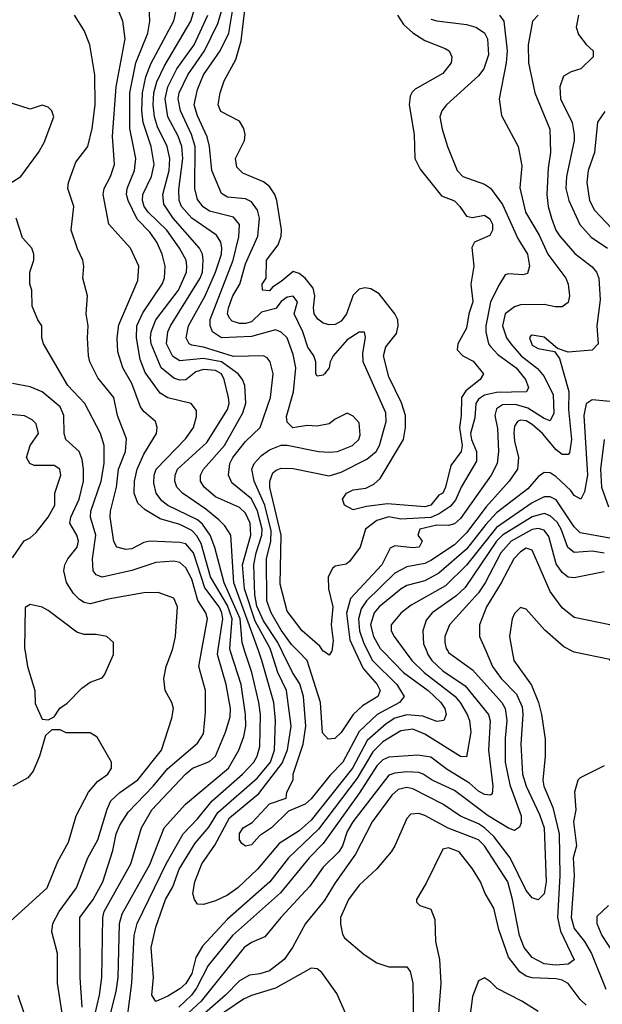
# Model space of a CAD drawing. Header units: inches. Extents: x 1793389 to 1900389, y 320802 to 470796.
# Tile 676 of 752: x 1871474 to 1873424, y 438820 to 442115. Entities that reach past the tile are written whole.
import ezdxf

# ---------------------------------------------------------------- set-up
doc = ezdxf.new("R2010")
doc.units = ezdxf.units.IN
doc.header["$MEASUREMENT"] = 0
doc.layers.add('B8473', color=7, linetype='Continuous')
doc.layers.add('B8474', color=7, linetype='Continuous')

msp = doc.modelspace()

# ---------------------------------------------------------------- linework, layer by layer
at = {"layer": 'B8473', "color": 2}
for points, elevation in [([(1871492.7, 440000), (1871501, 439950), (1871524.7, 439870), (1871526.4, 439826.4), (1871550, 439774), (1871570, 439772), (1871590, 439782), (1871609.2, 439810.8), (1871632.9, 439827.1), (1871682, 439878), (1871710, 439898), (1871750, 439912), (1871758, 439922), (1871788, 439990), (1871788, 440000)], 342), ([(1871616.2, 438790), (1871600.9, 438890), (1871600.9, 438990), (1871582, 439062), (1871585.2, 439090), (1871606.6, 439130), (1871664.5, 439210), (1871702.9, 439310), (1871735.8, 439370), (1871767, 439473), (1871779.7, 439500.3), (1871810, 439528.2), (1871870, 439570.4), (1871949.3, 439670), (1871983.2, 439776.8), (1871989.1, 439809.1), (1871984, 439830), (1871961.2, 439870), (1871957.2, 439910), (1871964.5, 439950), (1871983.3, 440000)], 338), ([(1871683.5, 438810), (1871676.9, 438910), (1871675.6, 439110), (1871720.5, 439170), (1871752.8, 439230), (1871785.9, 439334.1), (1871797.4, 439390), (1871810, 439419.1), (1871837.8, 439462.2), (1871921.3, 439550), (1871970, 439608.5), (1872070, 439694), (1872090, 439724.7), (1872096.6, 439796.6), (1872096.2, 439870), (1872074.5, 439950), (1872083.3, 440000)], 334), ([(1871717.7, 438750), (1871741.1, 438850), (1871749.6, 438909.6), (1871753, 439110), (1871757.4, 439130), (1871846, 439290), (1871881.6, 439410), (1871916.9, 439470), (1872029.6, 439590), (1872053.2, 439610), (1872110, 439632.4), (1872129.8, 439650.2), (1872163.5, 439730), (1872178.8, 439781.2), (1872179.7, 439810), (1872165.1, 439890), (1872136.1, 439990), (1872137.6, 440000)], 330), ([(1871764.4, 438730), (1871797.6, 438862.4), (1871803.9, 438910), (1871808.5, 439090), (1871817.4, 439122.6), (1871910, 439287.7), (1871957.6, 439410), (1872029.4, 439490), (1872173, 439610), (1872207.8, 439670), (1872224.4, 439715.6), (1872231, 439750), (1872229.8, 439790), (1872216.1, 439890), (1872180.4, 440000)], 326), ([(1871833.6, 438770), (1871849.8, 438890), (1871857.7, 439050), (1871868, 439090), (1871964.4, 439290), (1872021.3, 439390), (1872070, 439440.4), (1872118.9, 439501.1), (1872219.7, 439590), (1872258, 439630), (1872269.7, 439650), (1872278, 439682), (1872280.4, 439790), (1872275.1, 439830), (1872250.9, 439930), (1872228.3, 440000)], 322), ([(1872764.7, 440000), (1872786.7, 439970), (1872828.5, 439930), (1872931, 439851), (1872948.8, 439830), (1872972, 439790), (1872980.3, 439770), (1872983.8, 439730), (1872970, 439648), (1872950, 439649.3), (1872830, 439724.2), (1872790, 439740.5), (1872750, 439734.7), (1872690, 439697.7), (1872655.8, 439664.2), (1872603.7, 439576.3), (1872474.2, 439405.8), (1872374, 439310), (1872312, 439230), (1872170, 439104.2), (1872085.7, 439014.3), (1872063.6, 438976.4), (1872050, 438922.7), (1872030, 438889.6), (1872010, 438871.8), (1871970, 438847.3), (1871930, 438829.5), (1871917.2, 438850), (1871922.7, 438910), (1871914, 439010), (1871930, 439078), (1871962, 439170), (1871986.6, 439213.4), (1872008.1, 439271.9), (1872061.4, 439358.6), (1872107.4, 439412.6), (1872138, 439462), (1872270, 439577.4), (1872314, 439630), (1872327.4, 439670), (1872331.1, 439770), (1872324.8, 439830), (1872285.3, 439970), (1872274.5, 440000)], 318), ([(1873035.2, 440000), (1873057, 439950), (1873085.3, 439910), (1873137.5, 439857.5), (1873155.6, 439815.6), (1873158.3, 439790), (1873151.8, 439690), (1873157.4, 439590), (1873168.9, 439550), (1873214.6, 439454.6), (1873230.2, 439410), (1873236.9, 439230), (1873230, 439189), (1873210, 439169), (1873190, 439176), (1873170, 439200.9), (1873115.8, 439310), (1873061.5, 439381.5), (1873030, 439409.8), (1873010, 439423.5), (1872950, 439449.7), (1872890, 439489.7), (1872790, 439540.5), (1872770, 439545.1), (1872741.2, 439538.8), (1872720, 439520), (1872654.4, 439430), (1872597.8, 439322.2), (1872530, 439226.6), (1872493.9, 439166.1), (1872430.6, 439090), (1872388, 439010), (1872359.3, 438970), (1872310, 438931.6), (1872278.5, 438921.4), (1872243.1, 438916.9), (1872210, 438898.4), (1872163.7, 438850), (1871979.5, 438690)], 330), ([(1872836.5, 440000), (1872840.3, 439990), (1872853.4, 439970), (1872890, 439936), (1872965.6, 439885.6), (1873043.1, 439790), (1873048.7, 439768.7), (1873043.6, 439670), (1873057.6, 439550), (1873055.6, 439524.4), (1873050, 439519.3), (1873030, 439521.6), (1873010, 439533.3), (1872979.3, 439559.3), (1872905.3, 439605.3), (1872850, 439646.3), (1872807.1, 439652.9), (1872710, 439646.3), (1872690, 439638), (1872670, 439618), (1872612.2, 439527.8), (1872490, 439357.6), (1872443.7, 439310), (1872347.3, 439192.7), (1872187, 439050), (1872105.7, 438950), (1872066.7, 438873.3), (1872049, 438850), (1872007.2, 438810)], 322), ([(1872908.2, 440000), (1872910, 439997.3), (1872990, 439939.3), (1873088.5, 439830), (1873099.5, 439810), (1873105.2, 439770), (1873099.6, 439710), (1873099.6, 439630), (1873114.3, 439554.3), (1873152.4, 439450), (1873153, 439427), (1873147.1, 439412.9), (1873130, 439401.2), (1873110, 439409.4), (1873042.4, 439450), (1872930, 439534.7), (1872855.1, 439570), (1872825.2, 439590), (1872810, 439595.4), (1872770, 439597.3), (1872730, 439593.5), (1872710, 439586.3), (1872589, 439430), (1872570, 439398), (1872554.6, 439350), (1872542, 439330), (1872490, 439278.4), (1872445.1, 439214.9), (1872348, 439110), (1872294.9, 439045.1), (1872250, 439026.6), (1872225.5, 439010), (1872081.5, 438830), (1872010, 438763.9)], 326), ([(1872690.8, 440000), (1872758.7, 439930), (1872842, 439870), (1872883.8, 439830), (1872897.6, 439810), (1872901.6, 439790), (1872893.4, 439770), (1872870, 439766), (1872823.5, 439783.5), (1872770, 439787.9), (1872730, 439777.2), (1872701.4, 439758.6), (1872637.3, 439702.7), (1872588.2, 439610), (1872450, 439436.4), (1872410, 439400.5), (1872342.4, 439357.6), (1872270, 439272), (1872204, 439210), (1872170, 439184.5), (1872130, 439166), (1872090, 439154), (1872070, 439155.3), (1872059, 439170), (1872054, 439190), (1872060.9, 439230), (1872083.6, 439290), (1872127.7, 439352.3), (1872176.6, 439443.4), (1872274.8, 439525.2), (1872353, 439627), (1872371.2, 439671.2), (1872383.1, 439750), (1872367.1, 439870), (1872338.2, 439930), (1872315.7, 440000)], 314), ([(1872640, 440000), (1872655.6, 439970), (1872737, 439890), (1872760.7, 439850), (1872745.5, 439830), (1872671, 439789), (1872610, 439733), (1872555.6, 439630), (1872513.8, 439586.2), (1872450, 439507), (1872430, 439489.4), (1872374, 439466), (1872317.3, 439410), (1872276.7, 439383.3), (1872250, 439353.2), (1872230, 439349.4), (1872218, 439358), (1872209.6, 439369.6), (1872210, 439391), (1872222.7, 439410), (1872252.1, 439427.9), (1872310, 439490.4), (1872366, 439510), (1872368, 439530), (1872389.3, 439570.7), (1872389.5, 439590), (1872422.7, 439690), (1872432.1, 439750), (1872424.4, 439850), (1872411.7, 439891.7), (1872386.9, 439930), (1872352.7, 440000)], 310), ([(1872597.3, 440000), (1872623.6, 439943.6), (1872670.4, 439890), (1872680.4, 439870), (1872673, 439850), (1872621.8, 439818.2), (1872590, 439789.6), (1872550, 439729.3), (1872529.2, 439709.2), (1872506.6, 439706.6), (1872487.8, 439727.8), (1872481, 439830), (1872436.4, 439970), (1872407.4, 440000)], 306), ([(1872518, 440000), (1872510, 439988), (1872492.9, 440000)], 302), ([(1873122.7, 440000), (1873128, 439970), (1873187.7, 439887.7), (1873210.4, 439830), (1873220.4, 439790), (1873233.2, 439706.8), (1873233, 439650), (1873224.9, 439570), (1873228.7, 439550), (1873258.6, 439478.6), (1873280.2, 439390), (1873282.4, 439250), (1873274.4, 439110), (1873284.5, 439064.5), (1873330, 438969), (1873310, 438954.5), (1873268.8, 438951.2), (1873230, 438955.1), (1873190, 438976.9), (1873163, 439010), (1873146.6, 439050), (1873124, 439170), (1873108, 439230), (1873029.6, 439350), (1873009.4, 439370), (1872908.8, 439408.8), (1872830, 439451.5), (1872810, 439458.4), (1872783.8, 439456.2), (1872770, 439442), (1872730.4, 439349.6), (1872717.3, 439330), (1872668.1, 439271.9), (1872610, 439218), (1872574.9, 439170), (1872548.2, 439110), (1872547.7, 439087.7), (1872554.4, 439054.4), (1872562, 439042), (1872626.8, 438986.8), (1872670, 438958), (1872710, 438944.7), (1872770, 438944.7), (1872781, 438930), (1872790.6, 438890), (1872792.5, 438752.5)], 334), ([(1873742.3, 440000), (1873713.9, 439966.1), (1873615.5, 439890), (1873570, 439847), (1873550, 439838), (1873530, 439837.2), (1873510, 439844), (1873498.6, 439858.6), (1873470, 439942), (1873450, 439973.2), (1873330, 439997.6), (1873325.4, 440000)], 334), ([(1871442.9, 439097.1), (1871566.6, 439210), (1871602.5, 439297.5), (1871638, 439362), (1871663.7, 439450), (1871704.5, 439530), (1871734.7, 439565.3), (1871769, 439590), (1871782, 439610), (1871782, 439630), (1871733.2, 439713.2), (1871710, 439728.7), (1871630, 439728), (1871610, 439738), (1871582, 439738), (1871561, 439719), (1871541, 439650), (1871519.8, 439600.2), (1871502, 439578), (1871452, 439550)], 342), ([(1873430, 439618), (1873350, 439578), (1873342, 439570), (1873331.3, 439530), (1873336, 439470), (1873328.2, 439430), (1873337.6, 439350), (1873326.7, 439310), (1873330.4, 439250), (1873319.6, 439110), (1873330, 439073), (1873364.6, 439030), (1873387.6, 438990), (1873436, 438870)], 338), ([(1873370, 438817), (1873350, 438836), (1873310, 438889.5), (1873290, 438900.5), (1873270, 438905.1), (1873190, 438907.8), (1873170, 438914), (1873148.5, 438928.5), (1873110, 438977.2), (1873078, 439070), (1873061.3, 439141.3), (1873032.3, 439190), (1873017, 439230), (1872990, 439273.2), (1872945.2, 439330), (1872910, 439343.7), (1872890, 439339), (1872834.4, 439225.6), (1872802, 439170), (1872802, 439162), (1872814, 439150), (1872850, 439138), (1872864, 439104), (1872865.5, 439030), (1872879.1, 438970), (1872883.8, 438890), (1872876.4, 438790)], 338), ([(1873444.7, 439150), (1873406.4, 439113.6), (1873406, 439090), (1873422.8, 439050), (1873465.5, 438985.5)], 342), ([(1872565.2, 438790), (1872535.5, 438855.5), (1872486, 438926), (1872470, 438939), (1872450, 438941.2), (1872330, 438874.3), (1872250, 438849.7), (1872223.1, 438836.9), (1872130, 438773.5)], 334), ([(1873210, 438795.3), (1873155.3, 438830), (1873072.7, 438872.7), (1873050, 438895.3), (1873030, 438908), (1873010, 438898), (1872990, 438846), (1872976.8, 438743.2)], 342), ([(1871489.6, 438790), (1871469.4, 438849.4)], 342)]:
    msp.add_lwpolyline(points, dxfattribs=dict(at, elevation=elevation))
at = {"layer": 'B8474', "color": 2}
for points, elevation in [([(1872739.3, 442130), (1872758.9, 442098.9), (1872790.3, 442070.3), (1872830, 442045.5), (1872898.5, 442018.5), (1872911.3, 442010), (1872921, 441990), (1872918.8, 441970), (1872890, 441934), (1872798.3, 441881.7), (1872787.5, 441872.5), (1872781.4, 441858.6), (1872777.6, 441830), (1872794.9, 441730), (1872796.3, 441650), (1872814.2, 441614.2), (1872885.7, 441525.7), (1872930, 441508), (1872948, 441490), (1872970, 441457.1), (1872990, 441452.2), (1873030, 441460.5), (1873048.3, 441448.3), (1873056.4, 441430), (1873056.3, 441410), (1873047.7, 441392.3), (1872996, 441370), (1872988.1, 441351.9), (1872994, 441290), (1872984, 441230), (1872990.4, 441170), (1872978, 441130), (1872970, 441082), (1872941, 441030), (1872938, 441010), (1872958, 440990), (1872991.9, 440971.9), (1873026.8, 440930), (1873016, 440910), (1872967.1, 440872.9), (1872953.4, 440850), (1872952.3, 440790), (1872945.8, 440750), (1872954.7, 440690), (1872951.8, 440670), (1872917.7, 440622.3), (1872899.3, 440550), (1872890.4, 440530), (1872876.7, 440523.3), (1872850.5, 440490), (1872830, 440484.2), (1872705.5, 440494.5), (1872634.9, 440485.1), (1872590, 440474), (1872562, 440490), (1872555.3, 440510), (1872568.7, 440530), (1872590, 440541), (1872632.9, 440547.1), (1872659.5, 440560.5), (1872680.9, 440579.1), (1872758.4, 440710), (1872766, 440750), (1872766, 440790), (1872752.6, 440832.6), (1872710, 440919), (1872691.8, 440990), (1872700.1, 441019.9), (1872735.1, 441064.9), (1872740.7, 441090), (1872739.6, 441110), (1872729.6, 441130), (1872677, 441197), (1872650, 441214), (1872630, 441217), (1872610, 441212.3), (1872590, 441192.7), (1872568.7, 441130), (1872550, 441106), (1872530, 441094.7), (1872510, 441093), (1872490, 441099.6), (1872472.3, 441112.3), (1872460.5, 441130), (1872457.7, 441150), (1872462, 441190), (1872456.5, 441216.5), (1872430, 441249.7), (1872410, 441265.6), (1872390, 441271.8), (1872350, 441238), (1872320.3, 441219.7), (1872310, 441207), (1872286.6, 441210), (1872286, 441230), (1872299, 441250), (1872300.9, 441310), (1872339.2, 441360.8), (1872349.7, 441390), (1872351.1, 441411.1), (1872335.1, 441510), (1872327.8, 441530), (1872310, 441556.2), (1872290, 441571.6), (1872221.2, 441601.2), (1872201.5, 441621.5), (1872197.2, 441650), (1872226.6, 441710), (1872229.5, 441730), (1872224.5, 441750), (1872210, 441775.1), (1872147.9, 441807.9), (1872139, 441830), (1872145.2, 441870), (1872159.3, 441910), (1872198.3, 441981.7), (1872216.2, 442043.8), (1872242.4, 442270)], 298), ([(1872228.3, 440000), (1872218.7, 440030), (1872212.4, 440110), (1872158.5, 440230), (1872128, 440348), (1872112.4, 440390), (1872086.8, 440426.8), (1872070, 440441), (1871970, 440488.4), (1871950, 440504.2), (1871931.5, 440530), (1871923.5, 440563.5), (1871924.7, 440590), (1871931.6, 440610), (1872030, 440713), (1872055.6, 440750), (1872066.3, 440786.3), (1872066.6, 440806.6), (1872048.7, 440830), (1871970, 440849.6), (1871945.1, 440865.1), (1871893.9, 440933.9), (1871877.4, 440977.4), (1871865.4, 441050), (1871866, 441090), (1871886.5, 441133.5), (1871951.6, 441230), (1871958.7, 441250), (1871961.3, 441290), (1871951.5, 441330), (1871933, 441370), (1871910, 441403.6), (1871867.1, 441447.1), (1871837.3, 441510), (1871832.4, 441530), (1871834.3, 441550), (1871858.9, 441610), (1871863.5, 441650), (1871842.6, 441750), (1871843.1, 441870), (1871863.5, 441970), (1871903, 442070), (1871909.6, 442110), (1871906, 442210)], 322), ([(1872180.4, 440000), (1872177.2, 440010), (1872185.4, 440110), (1872170, 440154.8), (1872112.5, 440250), (1872081.4, 440361.4), (1872067.5, 440387.5), (1872050, 440405.7), (1872010, 440424.8), (1871944.1, 440444.1), (1871894.2, 440474.1), (1871870, 440497.2), (1871858, 440530), (1871858.3, 440570), (1871868, 440610), (1871890, 440660.7), (1871931.8, 440730), (1871934.5, 440750), (1871929.3, 440770), (1871890, 440803.7), (1871879.3, 440819.3), (1871850, 440897.2), (1871819.5, 440950), (1871803.3, 441003.3), (1871800.5, 441050), (1871806.7, 441093.3), (1871870, 441242), (1871872.7, 441290), (1871845.2, 441350), (1871773.2, 441430), (1871754, 441530), (1871757, 441550), (1871778.4, 441590), (1871791.6, 441630), (1871785.3, 441725.3), (1871797.7, 441890), (1871827, 442050), (1871819.5, 442110), (1871795.1, 442170)], 326), ([(1872274.5, 440000), (1872191.5, 440230), (1872180.7, 440390), (1872161.1, 440421.1), (1872140.9, 440440.9), (1872096.9, 440476.9), (1872019.5, 440530), (1872000.7, 440550), (1871993.3, 440570), (1871994.7, 440590), (1872003, 440610), (1872100.4, 440699.6), (1872169.6, 440810), (1872175.1, 440830), (1872173.6, 440850), (1872158.9, 440910), (1872149.6, 440930), (1872130, 440941), (1872090, 440943.5), (1872063.7, 440936.3), (1872030, 440909.6), (1872010, 440908), (1871990, 440914.7), (1871948.2, 440950), (1871914.8, 441030), (1871912.3, 441050), (1871914, 441070), (1871929.7, 441110), (1872005.7, 441210), (1872032.8, 441270), (1872034.3, 441290), (1872031.2, 441310), (1872009.7, 441350), (1871966.9, 441410), (1871904, 441470), (1871891.2, 441490), (1871885.7, 441510), (1871886.6, 441530), (1871915.4, 441590), (1871924, 441630), (1871914.8, 441690), (1871887.6, 441770), (1871883.1, 441810), (1871885.6, 441870), (1871896.6, 441923.4), (1871913.2, 441966.8), (1871990, 442111), (1871999.7, 442150)], 318), ([(1872315.7, 440000), (1872312.4, 440010), (1872262.2, 440102.2), (1872226.9, 440210), (1872219.8, 440290), (1872248.5, 440390), (1872245.7, 440430), (1872230, 440462.9), (1872210, 440482.4), (1872130, 440517.6), (1872092, 440550), (1872079.5, 440570), (1872079.5, 440590), (1872089.6, 440610), (1872159.7, 440690), (1872220.7, 440799.3), (1872231.1, 440831.1), (1872228.2, 440890), (1872220.5, 440910), (1872206, 440930), (1872150, 440969.8), (1872090, 440981.1), (1872010, 440973.3), (1871987, 440987), (1871965.7, 441030), (1871969.7, 441070), (1871979.7, 441090), (1872078, 441250), (1872086, 441270), (1872088.4, 441310), (1872086.3, 441330), (1872076.2, 441350), (1871988.4, 441450), (1871956.8, 441496.8), (1871953.5, 441530), (1871974.2, 441610), (1871976.8, 441650), (1871968.3, 441690), (1871935.9, 441755.9), (1871925.3, 441790), (1871920.8, 441830), (1871923.5, 441870), (1871933.8, 441906.2), (1871959.6, 441960.4), (1872047.1, 442110), (1872059.7, 442150)], 314), ([(1872407.4, 440000), (1872384.1, 440024.1), (1872350, 440071.3), (1872315.6, 440130), (1872301, 440170), (1872300.3, 440310), (1872315.3, 440370), (1872316.4, 440403.6), (1872295, 440490), (1872259.7, 440570), (1872251.6, 440610), (1872259.5, 440630), (1872284.1, 440655.9), (1872310, 440675.5), (1872350, 440691), (1872370, 440691.3), (1872474, 440670), (1872510, 440667.3), (1872538, 440670), (1872588.7, 440690), (1872609, 440710), (1872614.2, 440725.8), (1872610, 440766), (1872590, 440788), (1872570, 440798), (1872530, 440778), (1872510, 440762), (1872470, 440754), (1872436.5, 440756.5), (1872389, 440749), (1872370, 440768), (1872367.2, 440787.2), (1872391.1, 440868.9), (1872399.1, 440950), (1872390, 440994), (1872369.7, 441049.7), (1872350, 441069.4), (1872330, 441076.2), (1872250, 441054.5), (1872150.3, 441049.7), (1872119.5, 441070), (1872111.6, 441090), (1872111.7, 441111.7), (1872188.8, 441310), (1872207.8, 441387.8), (1872209.6, 441429.6), (1872190, 441453.6), (1872110, 441473.3), (1872088.8, 441488.8), (1872070, 441513.2), (1872060.5, 441550), (1872061.4, 441690), (1872049.8, 441730), (1872012.3, 441810), (1872005.1, 441850), (1872008.5, 441870), (1872036.8, 441930), (1872093.3, 442010), (1872137.8, 442102.2), (1872151.6, 442150)], 306), ([(1872492.9, 440000), (1872490, 440002), (1872478.4, 440018.4), (1872419.3, 440070), (1872370, 440135.3), (1872346.2, 440226.2), (1872349.1, 440390), (1872311.4, 440548.6), (1872311.3, 440570), (1872322, 440598), (1872332.6, 440607.4), (1872350, 440613.4), (1872390, 440613.1), (1872510, 440588.7), (1872550, 440600.3), (1872636.5, 440643.5), (1872668, 440670), (1872679.1, 440690), (1872701.1, 440770), (1872699.5, 440799.5), (1872624.2, 440970), (1872623, 440997), (1872631.9, 441051.9), (1872628.7, 441068.7), (1872610, 441069.2), (1872570, 441043.7), (1872524, 440990), (1872514, 440970), (1872510.6, 440950), (1872494.8, 440930), (1872490, 440925.2), (1872470, 440922), (1872465.2, 440930), (1872466, 440970), (1872459.3, 440990), (1872439.1, 441019.1), (1872421.7, 441070), (1872393.3, 441130), (1872403.7, 441170), (1872390, 441189.2), (1872370, 441186.6), (1872350, 441171.6), (1872331.5, 441148.5), (1872283.6, 441136.4), (1872250, 441103.5), (1872230, 441097.7), (1872210, 441098.5), (1872186, 441106), (1872176.2, 441116.2), (1872169.7, 441130), (1872172.8, 441150), (1872188.3, 441190), (1872210.8, 441229.2), (1872230, 441297.3), (1872271.8, 441390), (1872276.9, 441450), (1872270, 441477.2), (1872250, 441505.1), (1872230, 441514.7), (1872170, 441520.5), (1872150, 441533.2), (1872117.4, 441610), (1872109.7, 441690), (1872102.3, 441722.3), (1872070, 441792.7), (1872058.9, 441830), (1872070, 441881), (1872089.7, 441930), (1872145.1, 442010), (1872174.5, 442070), (1872188, 442150)], 302), ([(1872137.6, 440000), (1872154.6, 440110), (1872151.3, 440130), (1872141.6, 440150), (1872093.6, 440213.6), (1872056.1, 440330), (1872030, 440360.5), (1872010, 440365.4), (1871910, 440369.7), (1871890, 440364.7), (1871850, 440343.6), (1871830, 440341.6), (1871799, 440350), (1871790, 440368), (1871777.6, 440450), (1871778.7, 440470), (1871798.9, 440550), (1871805.4, 440610), (1871828, 440670), (1871831.6, 440711.6), (1871801.6, 440790), (1871789.5, 440850), (1871735.8, 440915.8), (1871709.6, 440970), (1871704.5, 440990), (1871700.9, 441050), (1871704, 441090), (1871697.2, 441130), (1871701.2, 441190), (1871686, 441250), (1871689.3, 441290), (1871686, 441310), (1871667.5, 441347.5), (1871646.6, 441410), (1871655.1, 441490), (1871636, 441550), (1871638, 441570), (1871662.5, 441637.5), (1871702, 441690), (1871717, 441750), (1871727.3, 441830), (1871726, 441930), (1871709, 442030), (1871690, 442078), (1871658, 442130)], 330), ([(1872352.7, 440000), (1872338, 440030), (1872290, 440103.5), (1872268.1, 440151.9), (1872261, 440190), (1872257.8, 440290), (1872265.5, 440330), (1872284.8, 440390), (1872285.8, 440410), (1872270.6, 440470), (1872250, 440511.2), (1872184.6, 440564.6), (1872173.6, 440590), (1872178, 440630), (1872188.2, 440650), (1872230, 440703), (1872279.5, 440750), (1872314, 440850), (1872322.7, 440930), (1872313.2, 440970), (1872302.7, 440982.7), (1872290, 440989.2), (1872190, 440987.8), (1872090, 441018.7), (1872050, 441025.4), (1872042, 441030), (1872031.5, 441050), (1872038.9, 441090), (1872094.8, 441190), (1872129.8, 441270), (1872149.6, 441329.6), (1872150.9, 441350.9), (1872148, 441370), (1872133.1, 441393.1), (1872050.7, 441450.7), (1872016.3, 441490), (1872008.2, 441510), (1872006.7, 441546.7), (1872020.3, 441650), (1872017.2, 441690), (1872004.5, 441724.5), (1871970, 441789.3), (1871960.8, 441850), (1871969.8, 441890), (1872000.4, 441950), (1872058.5, 442030), (1872103.9, 442130)], 310), ([(1872850, 442116.4), (1872870, 442110.4), (1872970, 442098), (1873001, 442090), (1873030, 442070.5), (1873040.4, 442050), (1873043.4, 441996.6), (1873028.2, 441950), (1873010, 441926.6), (1872902.8, 441830), (1872886.8, 441810), (1872880.7, 441790), (1872887.9, 441747.9), (1872906, 441690), (1872938.8, 441610), (1872958, 441590), (1873030, 441564), (1873050.3, 441550.3), (1873090, 441496.3), (1873142, 441382), (1873174.4, 441330), (1873180.7, 441290), (1873174.4, 441265.6), (1873158.8, 441261.2), (1873110, 441264), (1873099.6, 441260.4), (1873076.4, 441223.6), (1873050, 441169), (1873034.6, 441090), (1873034.6, 441070), (1873043.7, 441030), (1873050, 441020.5), (1873074.5, 440994.5), (1873136.5, 440950), (1873167, 440910), (1873176.7, 440883.3), (1873170.3, 440869.7), (1873070, 440867), (1873030, 440858), (1873010, 440844.5), (1873001.1, 440830), (1872998, 440782), (1872983.6, 440730), (1872986.5, 440710), (1873003.2, 440670), (1873003.1, 440636.9), (1872951.7, 440550), (1872933, 440507), (1872914.6, 440485.4), (1872878.8, 440461.2), (1872850, 440449.2), (1872750, 440443.5), (1872710, 440450.7), (1872670, 440439.2), (1872632, 440410), (1872613.4, 440350), (1872578.5, 440301.5), (1872567.1, 440292.9), (1872530, 440286), (1872521.7, 440278.3), (1872507, 440250), (1872507.4, 440210), (1872522, 440150), (1872516.4, 440090), (1872524, 440036), (1872518.8, 440001.2), (1872518, 440000)], 302), ([(1873080.7, 442130), (1873094.9, 442110), (1873106, 442010), (1873102.6, 441970), (1873078.8, 441850), (1873086.4, 441793.6), (1873142.8, 441690), (1873154.4, 441625.6), (1873147.7, 441552.3), (1873166.7, 441470), (1873213.3, 441393.3), (1873242.4, 441330), (1873302, 441250), (1873310.5, 441230), (1873314, 441190), (1873310, 441168), (1873290, 441154), (1873266.4, 441153.6), (1873230, 441162), (1873150, 441160.7), (1873130, 441154), (1873099.3, 441130), (1873090.3, 441090), (1873103.7, 441050), (1873118, 441030), (1873153.1, 440990), (1873207, 440947), (1873230, 440920.7), (1873259.4, 440859.4), (1873262.3, 440797.7), (1873250, 440772.7), (1873230, 440780.5), (1873174.9, 440814.9), (1873133.3, 440826.7), (1873090, 440826), (1873070, 440812), (1873064.9, 440790), (1873073.5, 440746.5), (1873077.1, 440670), (1873072, 440630), (1873052.2, 440590), (1872950, 440445.1), (1872930, 440427.6), (1872910, 440421.6), (1872870, 440422.6), (1872814, 440410), (1872806.8, 440390), (1872821, 440370), (1872811, 440350), (1872790, 440347.3), (1872730, 440354), (1872714.4, 440345.6), (1872686, 440290), (1872582, 440178), (1872568.1, 440128.1), (1872579.1, 440039.1), (1872597.3, 440000)], 306), ([(1873210, 442129.2), (1873190.5, 442109.5), (1873176.4, 442030), (1873177.1, 441970), (1873198.4, 441870), (1873248.6, 441748.6), (1873250.4, 441670), (1873242.6, 441617.4), (1873238.7, 441530), (1873243.1, 441490), (1873254, 441450), (1873268.7, 441410), (1873281.6, 441390), (1873331.8, 441331.8), (1873390, 441287.3), (1873404.9, 441270), (1873413, 441250), (1873416.8, 441176.8), (1873405.5, 441090), (1873410.6, 441030), (1873390, 441009.2), (1873310, 441002), (1873274, 441014), (1873230, 441052.7), (1873190, 441059), (1873184.5, 441055.5), (1873181, 441050), (1873190, 441024.9), (1873210, 441014.8), (1873264.7, 441004.7), (1873281, 440981), (1873311.7, 440870), (1873311.3, 440810), (1873320.9, 440710), (1873314.6, 440665.4), (1873310, 440659.3), (1873290, 440659.6), (1873270, 440675.1), (1873224.4, 440730), (1873190, 440760.4), (1873170, 440772.3), (1873150, 440774.3), (1873140.7, 440770), (1873130, 440754), (1873127.7, 440732.3), (1873130, 440704.7), (1873143.7, 440650), (1873140.5, 440610), (1873112.7, 440570), (1873035.1, 440484.9), (1872970, 440397.4), (1872930, 440357.7), (1872850, 440305.4), (1872830, 440295.1), (1872770, 440283.5), (1872730, 440262), (1872634.6, 440170), (1872616.8, 440143.2), (1872608.2, 440110), (1872612.1, 440070), (1872624.5, 440030), (1872640, 440000)], 310), ([(1873344.4, 442130), (1873337.3, 442090), (1873344.9, 442064.9), (1873370, 442032), (1873394, 442010), (1873394, 441990), (1873352, 441950), (1873319.8, 441940.2), (1873294.8, 441925.2), (1873282, 441890), (1873283.8, 441850), (1873323.8, 441770), (1873330.4, 441730), (1873330.4, 441710), (1873304.2, 441590), (1873302.6, 441550), (1873312.2, 441510), (1873348.9, 441428.9), (1873386.5, 441386.5), (1873442, 441350)], 314), ([(1873432.4, 441807.6), (1873408.1, 441771.9), (1873398.4, 441670), (1873377.1, 441610), (1873372.2, 441570), (1873381.3, 441510), (1873397.7, 441477.7), (1873570, 441294.9)], 318), ([(1872083.3, 440000), (1872102.7, 440110), (1872097, 440130), (1872070.7, 440170.7), (1872050, 440242), (1872030, 440280.7), (1872010, 440298.4), (1871990, 440302.4), (1871930, 440298.4), (1871850, 440271.6), (1871750, 440249.6), (1871730, 440257.2), (1871720.9, 440270), (1871718.3, 440310), (1871729.7, 440390), (1871711.2, 440450), (1871712.8, 440470), (1871747.1, 440570), (1871756.9, 440630), (1871756.9, 440690), (1871745.1, 440730), (1871692.7, 440830), (1871636, 440890), (1871554, 441030), (1871548.7, 441050), (1871548.7, 441090), (1871535.3, 441110), (1871516.4, 441156.4), (1871515.3, 441210), (1871508, 441230), (1871508, 441270), (1871522, 441310), (1871522, 441330), (1871515.3, 441350), (1871484.1, 441384.1), (1871462.7, 441450)], 334), ([(1871983.3, 440000), (1871987, 440010), (1871996.2, 440050), (1872002.7, 440150), (1871990, 440179), (1871937.5, 440197.5), (1871890, 440196.2), (1871770, 440175.6), (1871710, 440159.5), (1871690, 440164.5), (1871674.9, 440174.9), (1871654.7, 440194.7), (1871631.4, 440231.4), (1871622, 440270), (1871625.1, 440290), (1871635.1, 440310), (1871667.3, 440350), (1871671.3, 440370), (1871665.6, 440390), (1871642.4, 440430), (1871645.1, 440450), (1871673.7, 440510), (1871687.8, 440570), (1871687.8, 440610), (1871683.3, 440643.3), (1871674, 440670), (1871629.4, 440710), (1871622.9, 440730), (1871622.4, 440790), (1871610, 440819.5), (1871550, 440869.4), (1871510, 440886), (1871450, 440897.2)], 338), ([(1873486.4, 440833.6), (1873390, 440842.7), (1873370, 440829), (1873362.6, 440790), (1873375.2, 440590), (1873364.9, 440535.1), (1873352, 440510), (1873330, 440522.7), (1873318.8, 440538.8), (1873270, 440585.1), (1873250, 440598), (1873230, 440599.5), (1873210, 440584.5), (1873174.8, 440545.2), (1873070, 440464.4), (1873034.3, 440425.7), (1872970, 440342.3), (1872877, 440263), (1872830, 440236.9), (1872770, 440221.3), (1872750.6, 440210), (1872677.6, 440150), (1872661.1, 440130), (1872648.2, 440090), (1872659, 440050), (1872681.1, 440010), (1872690.8, 440000)], 314), ([(1871450, 440314), (1871489.3, 440370.7), (1871510, 440381), (1871530, 440398.8), (1871569.3, 440450), (1871591.6, 440490), (1871592, 440530), (1871611.8, 440590), (1871609, 440610), (1871590, 440622.7), (1871523.2, 440623.2), (1871508.7, 440630), (1871497.2, 440650), (1871509.2, 440690), (1871537, 440730), (1871530, 440762), (1871515.9, 440775.9), (1871490, 440789.2), (1871430, 440795.1)], 342), ([(1873430.5, 440709.5), (1873417.8, 440610), (1873422, 440550), (1873444.6, 440484.6)], 318), ([(1873450, 440379.7), (1873350, 440397.6), (1873330, 440417), (1873270, 440507.6), (1873250, 440518), (1873230, 440517.4), (1873190, 440497.3), (1873070, 440415.6), (1872970, 440289.7), (1872900, 440220), (1872784.5, 440155.5), (1872750.6, 440130), (1872717.3, 440090), (1872718, 440070), (1872728, 440050), (1872764.7, 440000)], 318), ([(1873430, 440329.8), (1873390, 440336.4), (1873330, 440331.6), (1873308.8, 440348.8), (1873286.4, 440410), (1873273.2, 440433.2), (1873250, 440454.3), (1873230, 440462.6), (1873190, 440450.9), (1873090, 440389.8), (1873070, 440369.7), (1872965.6, 440214.4), (1872934.2, 440185.8), (1872854.9, 440130), (1872834.4, 440105.6), (1872823.1, 440070), (1872826.4, 440026.4), (1872836.5, 440000)], 322), ([(1873430, 440267), (1873330, 440247), (1873310, 440249.6), (1873290, 440264.5), (1873270, 440293.2), (1873245.3, 440385.3), (1873230, 440406), (1873210, 440412.1), (1873190, 440408.7), (1873118.9, 440370), (1873084.9, 440330), (1873032.7, 440230), (1873010, 440196.9), (1872913.4, 440090), (1872897.1, 440050), (1872897.1, 440030), (1872901.6, 440010), (1872908.2, 440000)], 326), ([(1873546.3, 440000), (1873519.3, 440039.3), (1873490, 440065.2), (1873449.1, 440089.1), (1873330, 440114), (1873290, 440146), (1873250, 440201.2), (1873190, 440339), (1873170, 440346), (1873150, 440334), (1873128.7, 440310), (1873086, 440230), (1873036.4, 440150), (1873013, 440090), (1873013.4, 440050), (1873035.2, 440000)], 330), ([(1871788, 440000), (1871788, 440030), (1871766, 440050), (1871730, 440057.2), (1871690, 440057.2), (1871665.6, 440065.6), (1871570, 440137.2), (1871550, 440149), (1871510, 440158), (1871492.7, 440147.3), (1871490.9, 440010.9), (1871492.7, 440000)], 342), ([(1873325.4, 440000), (1873295.6, 440015.6), (1873231.5, 440071.5), (1873170, 440142), (1873150, 440148), (1873130, 440128), (1873122.8, 440110), (1873114, 440050), (1873122.7, 440000)], 334)]:
    msp.add_lwpolyline(points, dxfattribs=dict(at, elevation=elevation))
at = {"layer": 'B8474', "color": 2, "elevation": 334}
msp.add_lwpolyline([(1871450, 441834), (1871430, 441824), (1871382.5, 441777.5), (1871292, 441710), (1871278, 441690), (1871278, 441670), (1871290, 441634), (1871330, 441572), (1871352.7, 441552.7), (1871370, 441552), (1871390, 441562), (1871410, 441564.7), (1871450, 441572), (1871478, 441590), (1871537.2, 441670), (1871556.6, 441703.4), (1871588.7, 441790), (1871582, 441810), (1871570, 441822), (1871550, 441828.7), (1871510, 441815.3)], close=True, dxfattribs=at)

doc.saveas('drawing.dxf')
